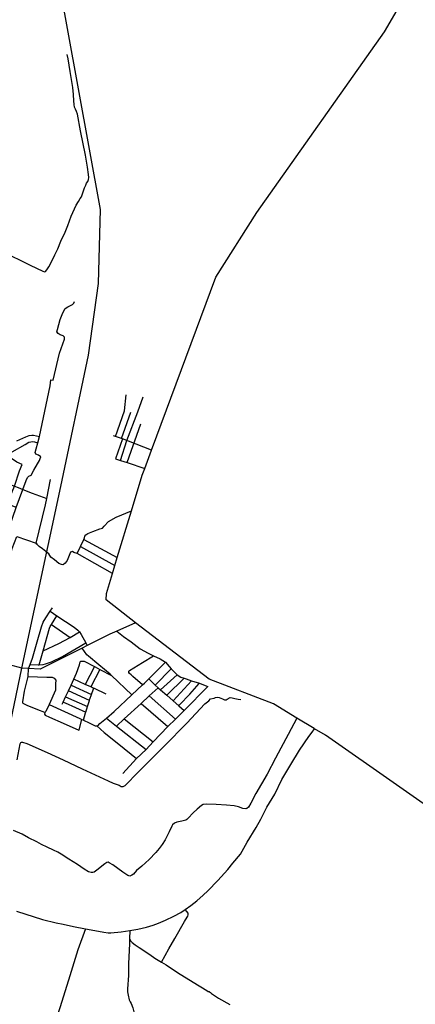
# Model space of a CAD drawing. Header units: millimetres. Extents: x 664923 to 767831, y 3118803 to 3207600.
# Tile 352 of 422: x 725432 to 726884, y 3179971 to 3183584. Entities that reach past the tile are written whole.
import ezdxf

# ---------------------------------------------------------------- set-up
doc = ezdxf.new("R2010")
doc.units = ezdxf.units.MM
doc.layers.add('railways', color=4, linetype='Continuous')
doc.layers.add('roads_3', color=3, linetype='Continuous')

msp = doc.modelspace()

# ---------------------------------------------------------------- linework, layer by layer
at = {"layer": 'railways'}
msp.add_lwpolyline([(724826.47, 3174424.6), (724847.89, 3174492.87), (724860.97, 3174640.15), (724863.01, 3175788.61), (724867.23, 3176362.12), (724870.3, 3176779.68), (724903.09, 3178498.6), (724903.51, 3178504.5), (724916.32, 3178682.48), (725056.43, 3179332.92), (725258.88, 3180338.38), (725273.01, 3180408.57), (725440.23, 3181204.79), (725582.35, 3181870.38), (725684.06, 3182352.43), (725720.88, 3182615.96), (725728.19, 3182887.26), (724753.69, 3188227.38), (724071.82, 3191520.17)], dxfattribs=at)
at = {"layer": 'roads_3'}
for points in [[(725856.78, 3181370.91), (725749.69, 3181455.48), (725750.25, 3181478.54), (725772.57, 3181552.06), (725781.48, 3181581.39), (725790.35, 3181610.64), (725842.35, 3181781.92), (725881.85, 3181911.99), (725891.02, 3181936.7), (725916.31, 3182004.78), (726151.76, 3182638.72), (726302.25, 3182876.12), (726770.76, 3183538.53), (726928.61, 3183810.13)], [(725403.21, 3182715.4), (725433.52, 3182701.7), (725470.61, 3182682.69), (725516.91, 3182660.97), (725523.19, 3182658.39), (725526.65, 3182660), (725531.39, 3182665.89), (725538.38, 3182676.28), (725550.56, 3182700.1), (725561.03, 3182721.19), (725571.49, 3182743.25), (725582.82, 3182770.54), (725598.31, 3182803.52), (725608.13, 3182828.27), (725621.07, 3182863.13), (725639.73, 3182902.94), (725647.24, 3182916.63), (725654.21, 3182927.78), (725659.34, 3182934.07), (725661.35, 3182940.68), (725664.82, 3182952.36), (725670.17, 3182966.97), (725674.84, 3182976.53), (725677.03, 3182984.31), (725682.16, 3182990.39), (725684.35, 3182997.01), (725685.56, 3183005.16), (725683.99, 3183015.77), (725680.56, 3183042.39), (725673.47, 3183086.91), (725655.62, 3183175.52), (725644.52, 3183236.99), (725640.43, 3183247.15), (725636.78, 3183255.01), (725633.52, 3183263.07), (725632.16, 3183272.52), (725630.55, 3183285.45), (725629.32, 3183308.62), (725626.48, 3183335.05), (725616.6, 3183393.84), (725610.45, 3183439.93), (725606.45, 3183455.71)], [(725421.3, 3182038.78), (725454.28, 3182053.09), (725466.83, 3182058.26), (725476.14, 3182059.81), (725482.47, 3182059.12), (725504.29, 3182054.34), (725523.92, 3182147.44), (725543.29, 3182240.25), (725546.7, 3182262.74), (725554.43, 3182260.98), (725578.62, 3182360.44), (725596.04, 3182411.93), (725595.9, 3182419.31), (725591.97, 3182423.6), (725580.89, 3182427.22), (725572.82, 3182432.25), (725568.04, 3182438.18), (725570.34, 3182446.97), (725580.36, 3182483.27), (725590.61, 3182507.54), (725599.37, 3182523.57), (725608.33, 3182529.48), (725618.12, 3182534.87), (725625.74, 3182538.57), (725630.32, 3182543.32), (725633.51, 3182549.12)], [(725783.58, 3182054.92), (725816.47, 3182148.9), (725822.43, 3182206.96)], [(725802.23, 3181966.78), (725824.83, 3182040.1), (725865.28, 3182144.59), (725885.22, 3182199.61)], [(725805.31, 3182047.12), (725840.46, 3182144.18)], [(725826.23, 3181958.66), (725876.57, 3182100.27)], [(725384.43, 3181694.94), (725418.94, 3181794.04), (725444.01, 3181860.02), (725455.12, 3181892.98), (725459.97, 3181903.52), (725465.32, 3181908.27), (725473.78, 3181912.69), (725483.94, 3181930.67), (725497.86, 3181954.53), (725505.03, 3181965.89), (725507.2, 3181973.67), (725509.03, 3181979.51), (725501.15, 3181985.54), (725491.73, 3181990), (725489.27, 3181996.14), (725492.91, 3182008.98), (725498.4, 3182030.86), (725504.29, 3182054.34)], [(725916.31, 3182004.78), (725831.13, 3182037.84), (725824.83, 3182040.1), (725808.84, 3182045.85), (725805.31, 3182047.12), (725783.58, 3182054.92), (725776.7, 3182057.4)], [(725418.94, 3181794.04), (725386.42, 3181806.95), (725413.17, 3181872.13), (725431.49, 3181928.89), (725440.77, 3181951.11), (725421.94, 3181960.03), (725398.69, 3181975.82), (725390.81, 3181981.46), (725388.39, 3181986.06), (725391, 3181991.53), (725404.49, 3181997.97), (725452.57, 3182024.44), (725466, 3182033.59), (725480.72, 3182036.2), (725486.57, 3182035.16), (725498.4, 3182030.86)], [(725808.84, 3182045.85), (725783.27, 3181972.9), (725802.23, 3181966.78), (725826.23, 3181958.66), (725891.02, 3181936.7)], [(725380.75, 3181226.13), (725388.33, 3181340.36), (725371.25, 3181442.24), (725369.88, 3181512.87), (725404.61, 3181643.81), (725420.89, 3181687.47), (725492.31, 3181662.61), (725526.85, 3181803.57), (725531.49, 3181827.12), (725545.18, 3181896.62)], [(725377.12, 3181885.28), (725413.17, 3181872.13), (725426.46, 3181867.29), (725444.01, 3181860.02), (725478.2, 3181845.86), (725531.49, 3181827.12)], [(725772.57, 3181552.06), (725643.03, 3181625.27), (725654.95, 3181650.31), (725667.24, 3181676.09), (725670.19, 3181682.88), (725671.08, 3181689.22), (725674.89, 3181694.18), (725681.78, 3181697.98), (725700.08, 3181705.27), (725726.52, 3181715.36), (725736.1, 3181718.41), (725741.5, 3181724.83), (725758.17, 3181742.08), (725785.92, 3181758.91), (725842.35, 3181781.92)], [(725539.25, 3181623.71), (725534.53, 3181627.8), (725515.74, 3181642.43), (725503.68, 3181651.36), (725495.15, 3181659.8), (725492.31, 3181662.61), (725495.15, 3181659.8)], [(725654.95, 3181650.31), (725781.48, 3181581.39)], [(725667.24, 3181676.09), (725790.35, 3181610.64)], [(725590.02, 3181583.93), (725585.3, 3181584.66), (725575.99, 3181588.96), (725559.34, 3181601.88), (725546.64, 3181612.24), (725539.25, 3181623.71)], [(725643.03, 3181625.27), (725630.95, 3181629.37), (725625.35, 3181632.11), (725619.04, 3181630.36), (725613.76, 3181617.21), (725605.72, 3181598.91), (725598.33, 3181589.19), (725592.86, 3181585.2), (725590.02, 3181583.93)], [(725462.85, 3181173.8), (725530.99, 3181171.34), (725550.67, 3181171.11), (725558.72, 3181168.21), (725563.99, 3181160.16), (725563.23, 3181146.68), (725562.87, 3181123.24), (725540.51, 3181071.22), (725527.9, 3181045.29), (725523.91, 3181041.96), (725498.11, 3181051.55), (725459.16, 3181067.92), (725445.1, 3181074.47), (725443.19, 3181077.5), (725442.84, 3181080.34), (725450.07, 3181119.83), (725462.85, 3181173.8), (725463.93, 3181203.38), (725465.54, 3181205.54), (725470.51, 3181218.22), (725479.39, 3181240.88), (725496.26, 3181301.35), (725511.38, 3181356.27), (725518.63, 3181373.34), (725527.76, 3181389.01), (725543.81, 3181413.04), (725552.05, 3181425.36)], [(725503.66, 3181217.13), (725518.01, 3181267.93), (725541, 3181350.73), (725543.54, 3181357.3), (725548.32, 3181364.99), (725568.2, 3181396.83)], [(725543.81, 3181413.04), (725568.2, 3181396.83), (725631.29, 3181354.94), (725645.22, 3181344.4), (725651.71, 3181337.59), (725657.63, 3181328.13), (725674.7, 3181297.83), (725680.07, 3181287.4)], [(728019.23, 3179828.26), (728004.36, 3179846.03), (727966.77, 3179890.94), (727560.21, 3180255.25), (726554.26, 3180957.99), (726514.25, 3180982.24), (726513.47, 3180982.72), (726449.67, 3181021.39), (726364.17, 3181073.21), (726127.6, 3181164.17), (725856.78, 3181370.91), (725789.06, 3181340.67), (725762.91, 3181328.99), (725680.07, 3181287.4), (725661.53, 3181278.1), (725507.52, 3181200.78), (725463.93, 3181203.38), (725440.23, 3181204.79), (725394.39, 3181216.62), (725380.75, 3181226.13)], [(725548.32, 3181364.99), (725616.65, 3181317.13)], [(725518.01, 3181267.93), (725575.49, 3181294.52), (725616.65, 3181317.13), (725651.71, 3181337.59)], [(725789.06, 3181340.67), (725812.77, 3181320.84), (725841.26, 3181301.21), (725873.64, 3181275.32), (725903.52, 3181258.88), (725923.07, 3181249.82), (725947.09, 3181238.68), (725966.83, 3181225.87), (725980.11, 3181210.2), (725988.21, 3181201.85), (725999.32, 3181190.4), (726009.66, 3181180.22), (726024.04, 3181171.27), (726035.99, 3181167.27), (726043.58, 3181164.74), (726063.13, 3181158.45), (726091.89, 3181149.2), (726094.33, 3181148.41), (726122.38, 3181136.56)], [(725470.51, 3181218.22), (725499.13, 3181216.8), (725503.66, 3181217.13), (725517.95, 3181218.18), (725526.92, 3181220.39), (725549.13, 3181227.14), (725588.5, 3181246.86), (725674.7, 3181297.83)], [(725843.12, 3181106.06), (725768.56, 3181177.4), (725763.79, 3181181.98), (725721.92, 3181216.63), (725684.42, 3181248.32), (725677.96, 3181253.7), (725669.33, 3181265.15), (725661.53, 3181278.1)], [(725540.51, 3181071.22), (725652.79, 3181019.98), (725660.19, 3181016.44), (725666.28, 3181013.52), (725686.89, 3181003.66), (725709.25, 3180992.95), (725714.79, 3180992.23), (725719.09, 3180992.94), (725726.32, 3181000.82), (725750.03, 3181021.27), (725778.32, 3181045.66), (725843.12, 3181106.06), (725882.39, 3181142.67), (725890.23, 3181149.97), (725905.94, 3181165.54), (725966.83, 3181225.87)], [(725587.95, 3181072.93), (725591.15, 3181079.79), (725600.29, 3181099.3), (725610.63, 3181121.37), (725620.9, 3181142.61), (725631.11, 3181163.71), (725640.68, 3181185.53), (725651.66, 3181217.17), (725654.2, 3181228.03), (725656.76, 3181230.24), (725668.66, 3181229.6), (725706.28, 3181210.86), (725709.33, 3181209.35), (725726.42, 3181200.13), (725768.56, 3181177.4)], [(725882.39, 3181142.67), (725847.05, 3181173.66), (725840.58, 3181180.05), (725835.16, 3181184.64), (725832, 3181189.07), (725832.94, 3181193.56), (725835.55, 3181196.06), (725883.14, 3181225.12), (725923.07, 3181249.82)], [(725706.28, 3181210.86), (725672.81, 3181144.84)], [(725726.42, 3181200.13), (725692.51, 3181135.92)], [(725929.23, 3181142.64), (725988.21, 3181201.85)], [(725948.96, 3181124.38), (726009.66, 3181180.22)], [(725703.46, 3181130.95), (725692.51, 3181135.92), (725672.81, 3181144.84), (725631.11, 3181163.71)], [(725905.94, 3181165.54), (725929.23, 3181142.64), (725939.89, 3181132.15), (725948.96, 3181124.38), (725971.68, 3181104.91), (725994.77, 3181085.11), (726016.18, 3181066.76), (726036.26, 3181049.55)], [(725971.68, 3181104.91), (726035.99, 3181167.27)], [(725994.77, 3181085.11), (726063.13, 3181158.45)], [(726016.18, 3181066.76), (726019.05, 3181070.27), (726055.95, 3181108.73), (726090.57, 3181148.05), (726091.89, 3181149.2)], [(725687.93, 3181085.69), (725610.63, 3181121.37)], [(725620.9, 3181142.61), (725695.43, 3181108.1)], [(725666.28, 3181013.52), (725673.79, 3181040.28), (725674.75, 3181043.39), (725681.1, 3181063.76), (725687.93, 3181085.69), (725689.47, 3181090.61), (725695.43, 3181108.1), (725702.49, 3181128.77), (725703.46, 3181130.95), (725704.93, 3181130.69), (725748.65, 3181109.92)], [(725786.93, 3180992.17), (725816.04, 3181018.81), (725877.85, 3181075.38), (725907.82, 3181102.8), (725939.89, 3181132.15)], [(725810.93, 3180818.27), (725861.29, 3180872.5), (725895.68, 3180906.41), (725922.29, 3180934.31), (725975.98, 3180989.85), (726004.16, 3181017.77), (726036.26, 3181049.55), (726122.38, 3181136.56)], [(725422.2, 3180868.13), (725433.97, 3180926.87), (725436.13, 3180931.6), (725438.98, 3180932.88), (725442.25, 3180932.94), (725458.54, 3180927.96), (725532.35, 3180894.73), (725592.09, 3180867.54), (725660.97, 3180834.84), (725757.11, 3180791.24), (725774.69, 3180783.02), (725796.81, 3180774.58), (725804.26, 3180770.84), (725809.6, 3180769.92), (725812.26, 3180770.39), (725818.55, 3180773.98), (725831.21, 3180786.65), (725854.11, 3180810.55), (725896.12, 3180852.34), (725963.48, 3180919.29), (726045.27, 3181002.43), (726111.72, 3181073.65), (726126.24, 3181085.15), (726132.68, 3181091.39), (726145.93, 3181094.7), (726150.62, 3181096.63), (726156.73, 3181098.38), (726164.55, 3181096.9), (726176.12, 3181091.83), (726183.98, 3181088.1), (726189.51, 3181088.21), (726193.57, 3181090.13), (726204.1, 3181096.65), (726211.5, 3181095.36), (726222, 3181092.92), (726233.71, 3181091.11), (726243.18, 3181089.25)], [(725591.15, 3181079.79), (725599.02, 3181076.86), (725674.75, 3181043.39)], [(725600.29, 3181099.3), (725681.1, 3181063.76)], [(725877.85, 3181075.38), (725975.98, 3180989.85)], [(725907.82, 3181102.8), (726004.16, 3181017.77)], [(725523.91, 3181041.96), (725522.89, 3181035.26), (725524.97, 3181032.56), (725541.06, 3181025.09), (725591.2, 3181002.56), (725649.21, 3180977.17)], [(726449.67, 3181021.39), (726417.58, 3180960.85), (726390.49, 3180910.38), (726371.31, 3180873.92), (726340.9, 3180815.43), (726299.25, 3180744.48), (726279.85, 3180709.24), (726272.13, 3180695.02), (726266.09, 3180689.6), (726261.61, 3180687.89), (726251.33, 3180689.73), (726234.82, 3180695.53), (726218.98, 3180698.89), (726190.64, 3180702.01), (726153.49, 3180704.54), (726116.39, 3180705.04), (726105.34, 3180704.02), (726099.05, 3180700.84), (726083.96, 3180686.88), (726069.06, 3180673.13), (726050.98, 3180654.43), (726045.54, 3180649.03), (726041.28, 3180646.91), (726027.62, 3180643.38), (726009.25, 3180639.97), (725999.89, 3180636.12), (725993.26, 3180629.26), (725990.47, 3180625.33), (725980.64, 3180603.73), (725965.63, 3180574.89), (725955.31, 3180557.57), (725944.34, 3180542.27), (725932.12, 3180527.76), (725906.79, 3180502.19), (725880.22, 3180477.41), (725861.05, 3180461.55), (725849.42, 3180448.89), (725843.54, 3180445.51), (725836.03, 3180441.89), (725829.23, 3180443.39), (725810.96, 3180456.09), (725773.54, 3180483.09), (725760.27, 3180490.79), (725756.15, 3180492.14), (725752.07, 3180491.45), (725743.97, 3180486.19), (725732.86, 3180477.61), (725720.36, 3180466.97), (725710.27, 3180459.43), (725704.8, 3180456.27), (725700.11, 3180454.55), (725694.17, 3180454.43), (725685.12, 3180456.71), (725668.32, 3180466.78), (725643.6, 3180483.83), (725612.46, 3180504.03), (725584.45, 3180521.84), (725571.81, 3180529.13), (725556.5, 3180536.37), (725533.14, 3180547.34), (725512.03, 3180557.74), (725495.25, 3180567), (725464.64, 3180581.69), (725441.41, 3180595.71), (725409.59, 3180609.17)], [(725649.21, 3180977.17), (725649.91, 3180978.48), (725660.19, 3181016.44)], [(725750.03, 3181021.27), (725786.93, 3180992.17), (725895.68, 3180906.41)], [(725816.04, 3181018.81), (725922.29, 3180934.31)], [(725419.68, 3180312.63), (725515.77, 3180281.76), (725566, 3180270.05), (725591.59, 3180264.93), (725629.42, 3180257.16), (725673.4, 3180248.63), (725680.78, 3180247.2), (725740.69, 3180236.24), (725756.25, 3180233.37), (725766.83, 3180233.29), (725804.86, 3180237.2), (725836.76, 3180242.43), (725865.68, 3180247.18), (725897.87, 3180253.72), (725921.78, 3180261.53), (725941.2, 3180268.97), (725967.51, 3180279.43), (725998.24, 3180294.15), (726023.03, 3180308.18), (726039.35, 3180319.51), (726060.21, 3180334), (726082.48, 3180351.29), (726105.99, 3180371.93), (726122.21, 3180387.68), (726159.15, 3180425.15), (726195.61, 3180465.8), (726214.68, 3180489.58), (726242.69, 3180521.88), (726267.1, 3180565.48), (726300.41, 3180620.22), (726317.22, 3180650.38), (726339.4, 3180694.68), (726368.34, 3180741.63), (726394.65, 3180796.49), (726426.81, 3180850.83), (726458.79, 3180903.84), (726493.32, 3180953.38), (726505.04, 3180969.77), (726514.25, 3180982.24)], [(725714.79, 3180992.23), (725741.48, 3180968.2), (725795.93, 3180925.43), (725861.29, 3180872.5)], [(725953.02, 3180125.75), (725979.96, 3180174.52), (726001.83, 3180212.29), (726037.42, 3180275.26), (726046.96, 3180291.16), (726048.91, 3180295.09), (726050.71, 3180299.74), (726050.8, 3180302.35), (726050.44, 3180305.8), (726045.83, 3180312.05), (726039.35, 3180319.51)], [(725673.4, 3180248.63), (725645.84, 3180170.99), (725615.52, 3180075.18), (725580.4, 3179962.49), (725572.11, 3179935.91)], [(725836.76, 3180242.43), (725835.55, 3180210.94), (725834.91, 3180194.52), (725831.31, 3180119.63), (725830.98, 3180076.51), (725827.57, 3180028.15), (725828.07, 3180017.49), (725830.2, 3180004.56), (725834.3, 3179987.47), (725838.07, 3179979.91), (725840.66, 3179973.76), (725847.05, 3179958.03), (725854.86, 3179928.62), (725860.81, 3179913.02), (725865.04, 3179897.11), (725866.39, 3179887.32), (725865.56, 3179877.36), (725861.39, 3179860.99), (725859.41, 3179850.72), (725858.72, 3179841.91), (725859.67, 3179837.45), (725865.25, 3179833.81), (725891.12, 3179814.71), (725910.65, 3179802.12)], [(725835.55, 3180210.94), (725839.97, 3180203.16), (725845.35, 3180198.15), (725856.24, 3180189.71), (725870.86, 3180179.33), (725909.24, 3180154.05), (725928.35, 3180140.72), (725953.02, 3180125.75), (725969.98, 3180115.46), (726011.82, 3180088.06), (726068.45, 3180052.39), (726118.61, 3180021.51), (726123.74, 3180018.73), (726127.24, 3180017.64), (726129.28, 3180016.82), (726131.93, 3180014.71), (726136.64, 3180011.2), (726162.04, 3179994.24), (726203.37, 3179970.25)]]:
    msp.add_lwpolyline(points, dxfattribs=at)

doc.saveas('drawing.dxf')
